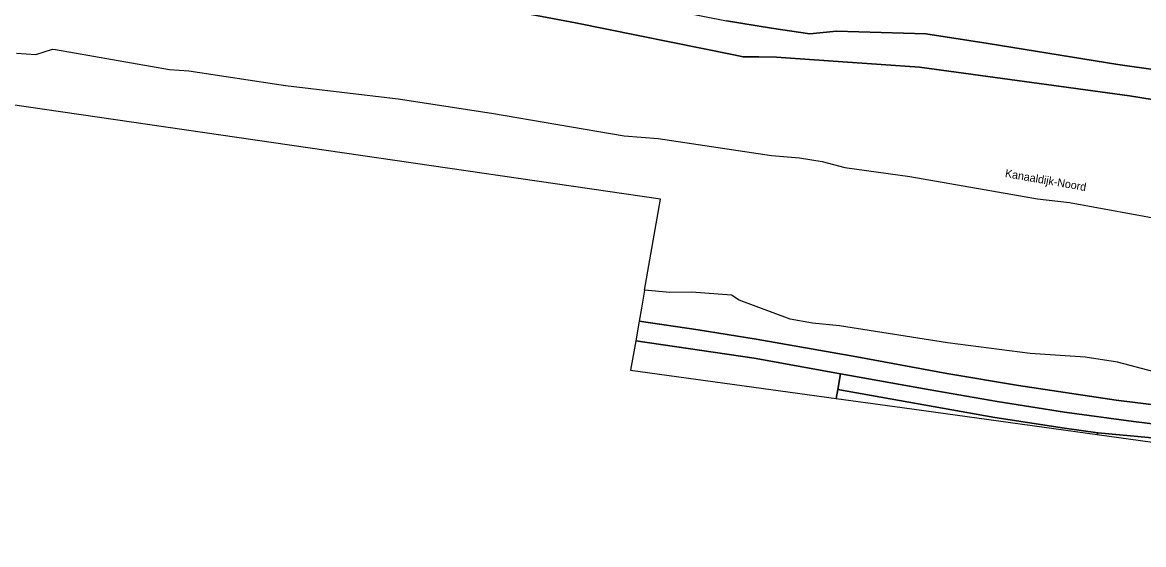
# Model space of a CAD drawing. Extents: x 164148 to 165261, y 382513 to 383432.
# Drawn here: x 164995.9 to 165135.9, y 382530.5 to 382595.7 of the extents above; entities that cross this region are included whole.
import ezdxf

# ---------------------------------------------------------------- set-up
doc = ezdxf.new("R2010")
doc.units = 0
for name, color, linetype in [('IMGEO_Berm_groen', 7, 'Continuous'), ('IMGEO_Fietspad_gesloten', 7, 'Continuous'), ('IMGEO_Grasland_overig', 7, 'Continuous'), ('IMGEO_Groenvoorziening', 7, 'Continuous'), ('IMGEO_Hek', 7, 'Continuous'), ('IMGEO_Loofbos', 7, 'Continuous'), ('IMGEO_Openbare_ruimte_label', 7, 'Continuous'), ('IMGEO_Rijbaan_lokaal_onverhard', 7, 'Continuous'), ('IMGEO_Waterloop', 7, 'Continuous')]:
    doc.layers.add(name, color=color, linetype=linetype)

msp = doc.modelspace()

# ---------------------------------------------------------------- linework, layer by layer
at = {"layer": 'IMGEO_Berm_groen'}
msp.add_lwpolyline([(165097.71, 382549.86), (165117.34, 382546.39), (165126.04, 382545.03), (165130.21, 382544.47), (165158.73, 382541.84), (165202.11, 382536.01), (165227.27, 382531.88), (165228.77, 382532.6), (165191.9, 382538.55), (165169.08, 382542.04), (165163.35, 382542.78), (165157.59, 382543.39), (165151.88, 382544), (165140.44, 382545.17), (165134.67, 382545.87), (165126.06, 382547.04), (165117.62, 382548.37), (165109.02, 382549.87), (165098.06, 382551.85)], close=True, dxfattribs=at)
at = {"layer": 'IMGEO_Fietspad_gesloten'}
msp.add_lwpolyline([(165141.61, 382547.42), (165132.5, 382548.56), (165120.31, 382550.36), (165111.35, 382551.86), (165100.1, 382553.97), (165087.54, 382556.17), (165080.3, 382557.33), (165072.92, 382558.41), (165072.49, 382555.97), (165087.26, 382553.78), (165098.06, 382551.85), (165109.02, 382549.87), (165117.62, 382548.37), (165126.06, 382547.04), (165134.67, 382545.87), (165140.44, 382545.17)], dxfattribs=at)
at = {"layer": 'IMGEO_Grasland_overig'}
msp.add_lwpolyline([(165097.52, 382548.77), (165105.78, 382547.64), (165130.13, 382544.27), (165130.21, 382544.47), (165126.04, 382545.03), (165117.34, 382546.39), (165097.71, 382549.86)], close=True, dxfattribs=at)
at = {"layer": 'IMGEO_Groenvoorziening'}
for points in [[(165138.49, 382634.06), (165119.46, 382618.89), (165093.86, 382598.47), (165052.02, 382604.82), (165028.3, 382608.39), (165028.3, 382607.02), (165028.82, 382606.19), (165029.49, 382605.88), (165031.26, 382605.65), (165039.35, 382604.43), (165049.69, 382602.71), (165049.84, 382603.63), (165051.31, 382603.41), (165051.15, 382602.4), (165070.1, 382598.66), (165083.81, 382595.92), (165089.43, 382595), (165094.22, 382594.3), (165097.57, 382594.62), (165108.74, 382594.28), (165116.52, 382593.1), (165132.69, 382590.47), (165148.27, 382588.24)], [(165162.23, 382582), (165134.15, 382586.57), (165107.91, 382590.12), (165098.35, 382590.8), (165091.81, 382591.26), (165090.05, 382591.38), (165087.86, 382591.43), (165085.9, 382591.44), (165084.72, 382591.68), (165064.98, 382595.66), (165060.08, 382596.6), (165044.09, 382599.56), (165028.36, 382602.25), (165025.2, 382602.49), (165022.71, 382602.49), (164989.38, 382601.16)], [(164995.15, 382591.9), (164997.57, 382591.72), (164999.63, 382592.39), (165000, 382592.35), (165014.25, 382589.83), (165016.65, 382589.69), (165028.75, 382587.85), (165042.82, 382586.17), (165054.46, 382584.4), (165071.02, 382581.57), (165075.28, 382581.23), (165089.44, 382579.09), (165092.95, 382578.8), (165095.77, 382578.35), (165098.61, 382577.61), (165106.71, 382576.47), (165122.69, 382573.7), (165126.67, 382573.22), (165138.97, 382570.99)]]:
    msp.add_lwpolyline(points, dxfattribs=at)
at = {"layer": 'IMGEO_Hek'}
msp.add_lwpolyline([(165097.52, 382548.77), (165097.71, 382549.86)], dxfattribs=at)
at = {"layer": 'IMGEO_Loofbos'}
msp.add_lwpolyline([(165137.26, 382552.1), (165132.67, 382553.28), (165128.64, 382553.91), (165121.76, 382554.39), (165111.43, 382555.72), (165097.93, 382557.84), (165094.58, 382558.14), (165091.76, 382558.66), (165085.42, 382561.05), (165084.44, 382561.64), (165079.46, 382562.02), (165076.74, 382561.98), (165073.59, 382562.27), (165073.2, 382560.05), (165072.92, 382558.41), (165080.3, 382557.33), (165087.54, 382556.17), (165100.1, 382553.97), (165111.35, 382551.86), (165120.31, 382550.36), (165132.5, 382548.56), (165141.61, 382547.42)], dxfattribs=at)
for points in [[(165071.85, 382552.28), (165097.52, 382548.77), (165097.71, 382549.86), (165098.06, 382551.85), (165087.26, 382553.78), (165072.49, 382555.97)], [(165130.13, 382544.27), (165229.39, 382530.51), (165228.74, 382531.17), (165227.27, 382531.88), (165202.11, 382536.01), (165158.73, 382541.84), (165130.21, 382544.47)]]:
    msp.add_lwpolyline(points, close=True, dxfattribs=at)
at = {"layer": 'IMGEO_Rijbaan_lokaal_onverhard'}
for points in [[(164989.38, 382601.16), (165022.71, 382602.49), (165025.2, 382602.49), (165028.36, 382602.25), (165044.09, 382599.56), (165060.08, 382596.6), (165064.98, 382595.66), (165084.72, 382591.68), (165085.9, 382591.44), (165087.86, 382591.43), (165090.05, 382591.38), (165091.81, 382591.26), (165098.35, 382590.8), (165107.91, 382590.12), (165134.15, 382586.57), (165162.23, 382582)], [(165148.27, 382588.24), (165132.69, 382590.47), (165116.52, 382593.1), (165108.74, 382594.28), (165097.57, 382594.62), (165094.22, 382594.3), (165089.43, 382595), (165083.81, 382595.92)]]:
    msp.add_lwpolyline(points, dxfattribs=at)
at = {"layer": 'IMGEO_Waterloop'}
for points in [[(165137.26, 382552.1), (165132.67, 382553.28), (165128.64, 382553.91), (165121.76, 382554.39), (165111.43, 382555.72), (165097.93, 382557.84), (165094.58, 382558.14), (165091.76, 382558.66), (165085.42, 382561.05), (165084.44, 382561.64), (165079.46, 382562.02), (165076.74, 382561.98), (165073.59, 382562.27), (165075.56, 382573.63), (164147.9, 382708.69)], [(164995.15, 382591.9), (164997.57, 382591.72), (164999.63, 382592.39), (165000, 382592.35), (165014.25, 382589.83), (165016.65, 382589.69), (165028.75, 382587.85), (165042.82, 382586.17), (165054.46, 382584.4), (165071.02, 382581.57), (165075.28, 382581.23), (165089.44, 382579.09), (165092.95, 382578.8), (165095.77, 382578.35), (165098.61, 382577.61), (165106.71, 382576.47), (165122.69, 382573.7), (165126.67, 382573.22), (165138.97, 382570.99)]]:
    msp.add_lwpolyline(points, dxfattribs=at)

# ---------------------------------------------------------------- texts
at = {"layer": 'IMGEO_Openbare_ruimte_label'}
msp.add_text('Kanaaldijk-Noord', height=1, rotation=350.0385, dxfattribs=at).set_placement((165118.56, 382576.42))

doc.saveas('drawing.dxf')
